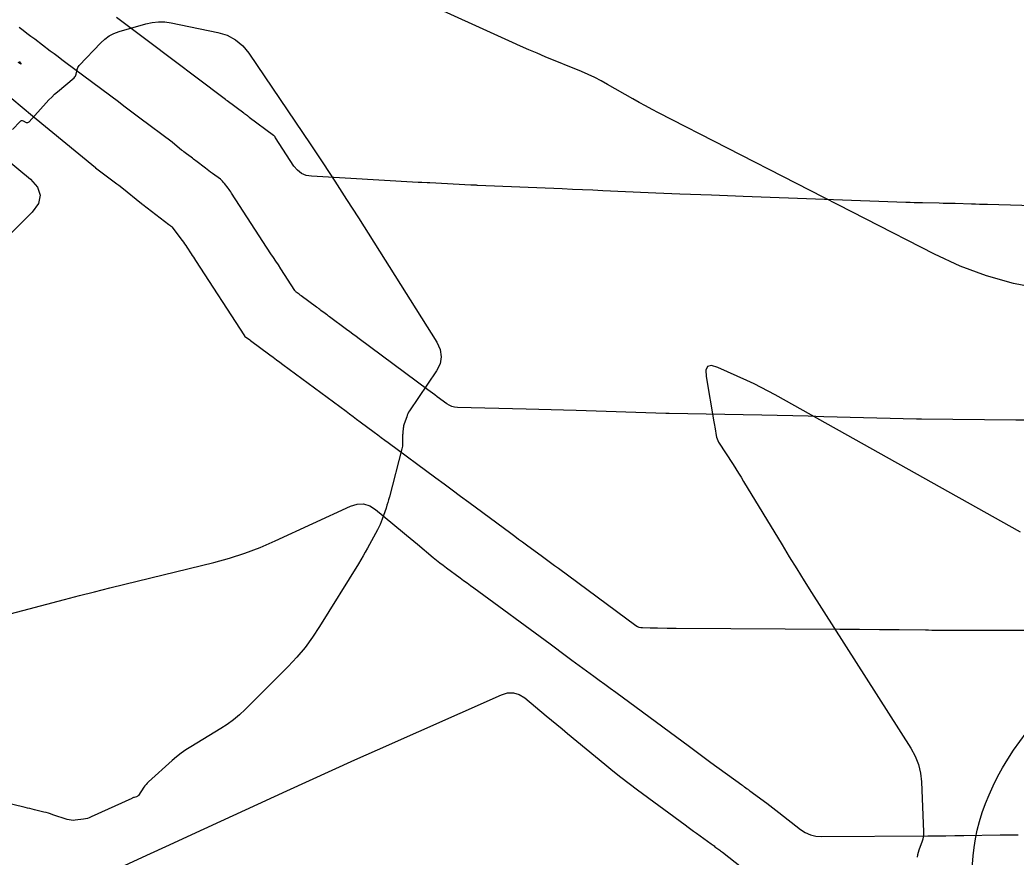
# Model space of a CAD drawing. Extents: x 1005228 to 1008882, y 1883389 to 1885754.
# Drawn here: x 1007945.8 to 1008004.6, y 1884575.9 to 1884625.3 of the extents above; entities that cross this region are included whole.
import ezdxf

# ---------------------------------------------------------------- set-up
doc = ezdxf.new("R2010")
doc.units = 0
for name, color, linetype in [('ATDIMS', 7, 'Continuous'), ('C-ANNO-NOTE', 7, 'Continuous'), ('R_Erosion', 7, 'Continuous'), ('TSOBSTACLE', 7, 'Continuous')]:
    doc.layers.add(name, color=color, linetype=linetype)

msp = doc.modelspace()

# ---------------------------------------------------------------- linework, layer by layer
at = {"layer": 'ATDIMS'}
msp.add_lwpolyline([(1007951.941, 1884575.388), (1007953.266, 1884575.997), (1007954.591, 1884576.606), (1007955.917, 1884577.215), (1007961.524, 1884579.789), (1007962.862, 1884580.401), (1007964.201, 1884581.008), (1007965.542, 1884581.612), (1007966.885, 1884582.211), (1007974.201, 1884585.461), (1007974.567, 1884585.574), (1007974.919, 1884585.58), (1007975.256, 1884585.479), (1007975.579, 1884585.272), (1007976.839, 1884584.227), (1007977.154, 1884583.966), (1007977.469, 1884583.705), (1007977.784, 1884583.444), (1007978.099, 1884583.183), (1007980.302, 1884581.357), (1007980.777, 1884580.969), (1007981.257, 1884580.588), (1007981.743, 1884580.215), (1007982.235, 1884579.848), (1007985.064, 1884577.772), (1007985.228, 1884577.652), (1007985.392, 1884577.531), (1007985.556, 1884577.412), (1007985.72, 1884577.292), (1007986.594, 1884576.655), (1007986.65, 1884576.614), (1007986.705, 1884576.573), (1007986.761, 1884576.532), (1007986.817, 1884576.491), (1007987.04, 1884576.327), (1007987.096, 1884576.286), (1007987.151, 1884576.245), (1007987.206, 1884576.203), (1007987.261, 1884576.16), (1007989.03, 1884574.777)], dxfattribs=at)
at = {"layer": 'C-ANNO-NOTE'}
for points in [[(1008006.085, 1884609.428), (1008004.45, 1884609.75), (1008002.856, 1884610.198), (1008001.303, 1884610.773), (1007999.791, 1884611.475), (1007983.482, 1884619.838), (1007983.1, 1884620.037), (1007982.721, 1884620.24), (1007982.344, 1884620.447), (1007981.969, 1884620.658), (1007980.475, 1884621.512), (1007980.098, 1884621.719), (1007979.716, 1884621.914), (1007979.327, 1884622.096), (1007978.932, 1884622.266), (1007976.794, 1884623.147), (1007976.305, 1884623.35), (1007975.819, 1884623.558), (1007975.335, 1884623.771), (1007974.853, 1884623.988), (1007963.897, 1884628.987)], [(1007945.326, 1884618.84), (1007945.782, 1884619.326), (1007945.82, 1884619.357), (1007945.86, 1884619.373), (1007945.904, 1884619.374), (1007945.95, 1884619.359), (1007946.142, 1884619.27), (1007946.189, 1884619.256), (1007946.232, 1884619.256), (1007946.272, 1884619.273), (1007946.309, 1884619.304), (1007947.321, 1884620.429), (1007947.48, 1884620.601), (1007947.645, 1884620.767), (1007947.816, 1884620.927), (1007947.992, 1884621.081), (1007948.963, 1884621.903), (1007949.01, 1884621.95), (1007949.047, 1884622.002), (1007949.074, 1884622.06), (1007949.092, 1884622.123), (1007949.143, 1884622.389), (1007949.16, 1884622.453), (1007949.185, 1884622.513), (1007949.219, 1884622.568), (1007949.261, 1884622.62), (1007950.535, 1884623.966), (1007950.775, 1884624.188), (1007951.036, 1884624.373), (1007951.321, 1884624.52), (1007951.628, 1884624.63), (1007953.209, 1884625.085), (1007953.579, 1884625.168), (1007953.952, 1884625.205), (1007954.326, 1884625.197), (1007954.702, 1884625.143), (1007957.456, 1884624.578), (1007958.009, 1884624.411), (1007958.5, 1884624.151), (1007958.928, 1884623.797), (1007959.293, 1884623.349), (1007962.941, 1884617.939), (1007963.656, 1884616.87), (1007964.363, 1884615.796), (1007965.062, 1884614.716), (1007965.753, 1884613.63), (1007970.39, 1884606.28), (1007970.591, 1884605.853), (1007970.654, 1884605.428), (1007970.578, 1884605.005), (1007970.365, 1884604.585), (1007968.776, 1884602.225), (1007968.725, 1884602.144), (1007968.68, 1884602.061), (1007968.641, 1884601.975), (1007968.607, 1884601.886), (1007968.462, 1884601.47), (1007968.442, 1884601.406), (1007968.426, 1884601.342), (1007968.413, 1884601.276), (1007968.405, 1884601.21), (1007968.378, 1884600.943), (1007968.372, 1884600.877), (1007968.368, 1884600.81), (1007968.366, 1884600.743), (1007968.365, 1884600.676), (1007968.368, 1884600.311), (1007968.366, 1884600.228), (1007968.359, 1884600.146), (1007968.346, 1884600.065), (1007968.328, 1884599.984), (1007967.587, 1884597.149), (1007967.542, 1884596.982), (1007967.494, 1884596.817), (1007967.442, 1884596.653), (1007967.387, 1884596.489), (1007967.161, 1884595.838), (1007967.102, 1884595.676), (1007967.036, 1884595.518), (1007966.963, 1884595.362), (1007966.884, 1884595.209), (1007966.293, 1884594.119), (1007966.165, 1884593.888), (1007966.034, 1884593.659), (1007965.901, 1884593.431), (1007965.763, 1884593.205), (1007963.468, 1884589.485), (1007963.055, 1884588.857), (1007962.608, 1884588.256), (1007962.127, 1884587.683), (1007961.611, 1884587.136), (1007959.065, 1884584.588), (1007958.732, 1884584.274), (1007958.382, 1884583.982), (1007958.014, 1884583.711), (1007957.629, 1884583.462), (1007955.864, 1884582.394), (1007955.572, 1884582.208), (1007955.289, 1884582.009), (1007955.016, 1884581.797), (1007954.753, 1884581.572), (1007953.363, 1884580.325), (1007953.285, 1884580.251), (1007953.212, 1884580.172), (1007953.145, 1884580.088), (1007953.083, 1884580), (1007952.769, 1884579.522), (1007952.746, 1884579.493), (1007952.719, 1884579.469), (1007952.689, 1884579.451), (1007952.654, 1884579.438), (1007952.508, 1884579.398), (1007952.472, 1884579.387), (1007952.436, 1884579.375), (1007952.401, 1884579.361), (1007952.367, 1884579.346), (1007949.973, 1884578.244), (1007949.861, 1884578.197), (1007949.747, 1884578.16), (1007949.631, 1884578.131), (1007949.511, 1884578.112), (1007949.03, 1884578.052), (1007948.91, 1884578.044), (1007948.791, 1884578.049), (1007948.674, 1884578.067), (1007948.558, 1884578.099), (1007947.713, 1884578.379), (1007947.579, 1884578.422), (1007947.444, 1884578.462), (1007947.308, 1884578.5), (1007947.171, 1884578.535), (1007946.624, 1884578.67), (1007946.487, 1884578.703), (1007946.35, 1884578.737), (1007946.213, 1884578.77), (1007946.076, 1884578.803), (1007943.789, 1884579.353)], [(1007945.632, 1884622.818), (1007945.815, 1884622.733), (1007945.838, 1884622.724), (1007945.848, 1884622.725), (1007945.846, 1884622.735), (1007945.832, 1884622.755), (1007945.747, 1884622.854)], [(1008004.861, 1884595.07), (1007990.375, 1884603.178), (1007989.963, 1884603.403), (1007989.546, 1884603.619), (1007989.124, 1884603.826), (1007988.698, 1884604.024), (1007986.985, 1884604.799), (1007986.621, 1884604.91), (1007986.383, 1884604.858), (1007986.272, 1884604.641), (1007986.288, 1884604.26), (1007986.75, 1884601.581), (1007986.767, 1884601.479), (1007986.785, 1884601.378), (1007986.802, 1884601.276), (1007986.819, 1884601.175), (1007986.887, 1884600.768), (1007986.909, 1884600.668), (1007986.941, 1884600.572), (1007986.982, 1884600.479), (1007987.033, 1884600.391), (1007987.883, 1884599.062), (1007988.042, 1884598.811), (1007988.2, 1884598.559), (1007988.356, 1884598.306), (1007988.511, 1884598.052), (1007990.777, 1884594.31), (1007991.208, 1884593.602), (1007991.643, 1884592.898), (1007992.082, 1884592.196), (1007992.526, 1884591.496), (1007998.393, 1884582.3), (1007998.65, 1884581.835), (1007998.839, 1884581.349), (1007998.961, 1884580.841), (1007999.015, 1884580.312), (1007999.128, 1884577.359), (1007999.126, 1884577.219), (1007999.112, 1884577.081), (1007999.086, 1884576.944), (1007999.046, 1884576.81), (1007998.86, 1884576.276), (1007998.818, 1884576.141), (1007998.784, 1884576.005), (1007998.757, 1884575.867)]]:
    msp.add_lwpolyline(points, dxfattribs=at)
at = {"layer": 'R_Erosion'}
msp.add_ellipse((1008014.027, 1884579.776), major_axis=(10.659, 8.603), ratio=0.638788, dxfattribs=at)
at = {"layer": 'TSOBSTACLE'}
for points in [[(1008006.295, 1884614.326), (1008002.921, 1884614.413), (1008002.682, 1884614.419), (1008002.443, 1884614.426), (1008002.204, 1884614.433), (1008001.965, 1884614.44), (1008001.01, 1884614.468), (1008000.771, 1884614.475), (1008000.532, 1884614.481), (1008000.293, 1884614.487), (1008000.054, 1884614.492), (1007999.071, 1884614.514), (1007998.828, 1884614.52), (1007998.584, 1884614.526), (1007998.341, 1884614.534), (1007998.097, 1884614.543), (1007988.49, 1884614.898), (1007988.021, 1884614.915), (1007987.552, 1884614.931), (1007987.083, 1884614.948), (1007986.615, 1884614.963), (1007984.739, 1884615.025), (1007984.27, 1884615.042), (1007983.801, 1884615.06), (1007983.332, 1884615.08), (1007982.863, 1884615.102), (1007980.2, 1884615.231), (1007979.599, 1884615.259), (1007978.999, 1884615.287), (1007978.399, 1884615.313), (1007977.799, 1884615.339), (1007972.8, 1884615.549), (1007972.766, 1884615.55), (1007972.733, 1884615.552), (1007972.7, 1884615.553), (1007972.666, 1884615.555), (1007972.499, 1884615.563), (1007972.399, 1884615.569), (1007969.982, 1884615.692), (1007969.954, 1884615.693), (1007969.926, 1884615.694), (1007969.843, 1884615.698), (1007969.816, 1884615.699), (1007969.508, 1884615.713), (1007969.452, 1884615.716), (1007969.396, 1884615.718), (1007969.34, 1884615.721), (1007969.284, 1884615.725), (1007962.988, 1884616.086), (1007962.671, 1884616.138), (1007962.392, 1884616.256), (1007962.152, 1884616.439), (1007961.95, 1884616.688), (1007960.867, 1884618.354), (1007960.859, 1884618.367), (1007960.85, 1884618.38), (1007960.841, 1884618.392), (1007960.832, 1884618.405), (1007960.794, 1884618.454), (1007960.785, 1884618.466), (1007960.774, 1884618.477), (1007960.763, 1884618.487), (1007960.751, 1884618.497), (1007959.314, 1884619.565), (1007959.286, 1884619.586), (1007959.258, 1884619.607), (1007959.231, 1884619.628), (1007959.203, 1884619.649), (1007959.093, 1884619.733), (1007959.065, 1884619.754), (1007959.038, 1884619.775), (1007959.01, 1884619.796), (1007958.982, 1884619.816), (1007958.004, 1884620.546), (1007957.979, 1884620.566), (1007957.954, 1884620.585), (1007957.929, 1884620.605), (1007957.904, 1884620.625), (1007957.756, 1884620.746), (1007957.755, 1884620.747), (1007953.358, 1884624.042), (1007953.121, 1884624.219), (1007952.884, 1884624.397), (1007952.648, 1884624.574), (1007952.411, 1884624.751), (1007951.463, 1884625.459)], [(1008005.451, 1884601.679), (1008004.588, 1884601.688), (1007999.014, 1884601.738), (1007998.999, 1884601.738), (1007998.985, 1884601.738), (1007998.97, 1884601.739), (1007998.955, 1884601.739), (1007998.881, 1884601.741), (1007998.853, 1884601.742), (1007998.767, 1884601.744), (1007998.725, 1884601.745), (1007993.246, 1884601.886), (1007992.33, 1884601.909), (1007991.414, 1884601.93), (1007990.498, 1884601.949), (1007989.582, 1884601.967), (1007984.104, 1884602.066), (1007984.069, 1884602.067), (1007984.025, 1884602.068), (1007983.999, 1884602.068), (1007983.954, 1884602.069), (1007983.933, 1884602.069), (1007983.912, 1884602.07), (1007978.615, 1884602.244), (1007977.879, 1884602.268), (1007977.143, 1884602.29), (1007976.407, 1884602.311), (1007975.671, 1884602.331), (1007971.602, 1884602.436), (1007971.433, 1884602.453), (1007971.271, 1884602.495), (1007971.119, 1884602.561), (1007970.974, 1884602.652), (1007970.415, 1884603.066), (1007970.275, 1884603.17), (1007970.135, 1884603.273), (1007969.995, 1884603.377), (1007969.855, 1884603.481), (1007965.805, 1884606.487), (1007965.618, 1884606.627), (1007965.43, 1884606.766), (1007965.242, 1884606.905), (1007965.055, 1884607.044), (1007964.057, 1884607.783), (1007963.993, 1884607.83), (1007963.929, 1884607.878), (1007963.865, 1884607.926), (1007963.801, 1884607.973), (1007963.545, 1884608.164), (1007963.481, 1884608.211), (1007963.417, 1884608.259), (1007963.353, 1884608.307), (1007963.289, 1884608.354), (1007962.384, 1884609.029), (1007962.355, 1884609.051), (1007962.326, 1884609.073), (1007962.252, 1884609.127), (1007962.208, 1884609.16), (1007962.089, 1884609.248), (1007962.065, 1884609.267), (1007962.043, 1884609.289), (1007962.023, 1884609.312), (1007962.006, 1884609.336), (1007961.172, 1884610.622), (1007961.028, 1884610.845), (1007960.883, 1884611.067), (1007960.738, 1884611.29), (1007960.594, 1884611.513), (1007958.269, 1884615.091), (1007958.22, 1884615.165), (1007958.17, 1884615.237), (1007958.119, 1884615.309), (1007958.066, 1884615.379), (1007957.853, 1884615.66), (1007957.798, 1884615.727), (1007957.738, 1884615.791), (1007957.674, 1884615.85), (1007957.605, 1884615.905), (1007957.13, 1884616.258), (1007957.028, 1884616.334), (1007956.925, 1884616.411), (1007956.823, 1884616.488), (1007956.721, 1884616.566), (1007956.163, 1884616.992), (1007956.092, 1884617.046), (1007956.021, 1884617.099), (1007955.951, 1884617.153), (1007955.88, 1884617.206), (1007955.596, 1884617.418), (1007955.525, 1884617.471), (1007955.455, 1884617.525), (1007955.385, 1884617.58), (1007955.317, 1884617.636), (1007954.77, 1884618.085), (1007954.763, 1884618.09), (1007952.855, 1884619.52), (1007952.537, 1884619.758), (1007952.219, 1884619.997), (1007951.9, 1884620.235), (1007951.582, 1884620.473), (1007948.475, 1884622.794), (1007948.245, 1884622.966), (1007948.016, 1884623.139), (1007947.786, 1884623.311), (1007947.556, 1884623.483), (1007946.638, 1884624.174), (1007946.408, 1884624.346), (1007946.179, 1884624.519), (1007945.949, 1884624.691), (1007945.719, 1884624.863)], [(1007945.28, 1884620.678), (1007945.898, 1884620.167), (1007946.516, 1884619.657), (1007950.221, 1884616.595), (1007950.227, 1884616.59), (1007950.235, 1884616.582), (1007950.238, 1884616.58), (1007951.498, 1884615.638), (1007951.553, 1884615.597), (1007951.608, 1884615.556), (1007951.776, 1884615.43), (1007951.784, 1884615.424), (1007952.942, 1884614.473), (1007952.954, 1884614.463), (1007952.967, 1884614.453), (1007952.999, 1884614.429), (1007953.018, 1884614.415), (1007954.56, 1884613.238), (1007954.576, 1884613.226), (1007954.591, 1884613.215), (1007954.607, 1884613.203), (1007954.623, 1884613.191), (1007954.686, 1884613.144), (1007954.701, 1884613.132), (1007954.715, 1884613.119), (1007954.729, 1884613.105), (1007954.741, 1884613.09), (1007955.352, 1884612.287), (1007955.423, 1884612.192), (1007955.492, 1884612.096), (1007955.559, 1884611.998), (1007955.624, 1884611.9), (1007955.882, 1884611.503), (1007955.946, 1884611.404), (1007956.011, 1884611.305), (1007956.075, 1884611.205), (1007956.139, 1884611.106), (1007959.028, 1884606.652), (1007959.029, 1884606.651), (1007959.34, 1884606.421), (1007959.376, 1884606.395), (1007960.528, 1884605.538), (1007960.722, 1884605.395), (1007960.915, 1884605.251), (1007961.108, 1884605.108), (1007961.302, 1884604.964), (1007965.026, 1884602.205), (1007965.234, 1884602.051), (1007965.442, 1884601.896), (1007965.65, 1884601.742), (1007965.858, 1884601.588), (1007966.69, 1884600.97), (1007966.898, 1884600.816), (1007967.106, 1884600.662), (1007967.314, 1884600.508), (1007967.522, 1884600.354), (1007970.323, 1884598.282), (1007970.813, 1884597.92), (1007971.302, 1884597.558), (1007971.792, 1884597.195), (1007972.282, 1884596.834), (1007974.751, 1884595.009), (1007974.986, 1884594.835), (1007975.22, 1884594.662), (1007975.455, 1884594.489), (1007975.69, 1884594.316), (1007976.63, 1884593.625), (1007976.865, 1884593.452), (1007977.1, 1884593.279), (1007977.335, 1884593.106), (1007977.569, 1884592.933), (1007982.139, 1884589.562), (1007982.231, 1884589.504), (1007982.328, 1884589.463), (1007982.43, 1884589.437), (1007982.538, 1884589.427), (1007982.98, 1884589.421), (1007983.09, 1884589.42), (1007983.201, 1884589.418), (1007983.311, 1884589.416), (1007983.422, 1884589.413), (1007983.993, 1884589.4), (1007984.125, 1884589.397), (1007984.257, 1884589.395), (1007984.389, 1884589.394), (1007984.521, 1884589.393), (1007994.191, 1884589.334), (1007994.483, 1884589.332), (1007994.775, 1884589.331), (1007995.066, 1884589.329), (1007995.358, 1884589.328), (1007996.524, 1884589.322), (1007996.815, 1884589.32), (1007997.107, 1884589.318), (1007997.399, 1884589.315), (1007997.69, 1884589.311), (1007999.248, 1884589.291), (1007999.432, 1884589.289), (1007999.615, 1884589.287), (1007999.799, 1884589.285), (1007999.983, 1884589.284), (1008000.718, 1884589.28), (1008000.902, 1884589.279), (1008001.086, 1884589.279), (1008001.27, 1884589.278), (1008001.454, 1884589.277), (1008002.496, 1884589.275), (1008002.731, 1884589.275), (1008002.966, 1884589.275), (1008003.201, 1884589.276), (1008003.436, 1884589.277), (1008005.092, 1884589.287)], [(1007944.065, 1884617.831), (1007946.387, 1884615.913), (1007946.81, 1884615.447), (1007946.967, 1884614.968), (1007946.857, 1884614.477), (1007946.48, 1884613.972), (1007917.936, 1884585.382)], [(1007943.452, 1884589.797), (1007948.4, 1884591.092), (1007949.288, 1884591.322), (1007950.177, 1884591.549), (1007951.067, 1884591.773), (1007951.958, 1884591.994), (1007957.212, 1884593.284), (1007958.14, 1884593.536), (1007959.054, 1884593.83), (1007959.952, 1884594.168), (1007960.835, 1884594.549), (1007965.288, 1884596.595), (1007965.682, 1884596.721), (1007966.06, 1884596.73), (1007966.422, 1884596.624), (1007966.77, 1884596.4), (1007968.369, 1884595.076), (1007968.589, 1884594.894), (1007968.808, 1884594.712), (1007969.028, 1884594.53), (1007969.247, 1884594.348), (1007970.18, 1884593.576), (1007970.374, 1884593.418), (1007970.569, 1884593.263), (1007970.767, 1884593.11), (1007970.967, 1884592.961), (1007971.77, 1884592.367), (1007971.971, 1884592.219), (1007972.172, 1884592.071), (1007972.373, 1884591.922), (1007972.574, 1884591.774), (1007977.077, 1884588.463), (1007977.4, 1884588.225), (1007977.723, 1884587.987), (1007978.046, 1884587.749), (1007978.369, 1884587.511), (1007979.66, 1884586.558), (1007979.983, 1884586.32), (1007980.306, 1884586.082), (1007980.629, 1884585.845), (1007980.952, 1884585.607), (1007985.318, 1884582.398), (1007985.634, 1884582.166), (1007985.95, 1884581.935), (1007986.265, 1884581.703), (1007986.581, 1884581.471), (1007988.397, 1884580.138), (1007988.437, 1884580.109), (1007988.476, 1884580.081), (1007988.515, 1884580.052), (1007988.554, 1884580.023), (1007988.711, 1884579.909), (1007988.75, 1884579.88), (1007988.79, 1884579.851), (1007988.829, 1884579.823), (1007988.868, 1884579.794), (1007989.876, 1884579.054), (1007990.057, 1884578.921), (1007990.236, 1884578.786), (1007990.415, 1884578.649), (1007990.592, 1884578.512), (1007991.871, 1884577.512), (1007992.153, 1884577.326), (1007992.452, 1884577.193), (1007992.77, 1884577.115), (1007993.107, 1884577.09), (1007999.385, 1884577.129), (1007999.919, 1884577.133), (1008000.454, 1884577.138), (1008000.989, 1884577.145), (1008001.523, 1884577.152), (1008003.662, 1884577.185), (1008004.197, 1884577.192), (1008004.731, 1884577.2)]]:
    msp.add_lwpolyline(points, dxfattribs=at)

doc.saveas('drawing.dxf')
